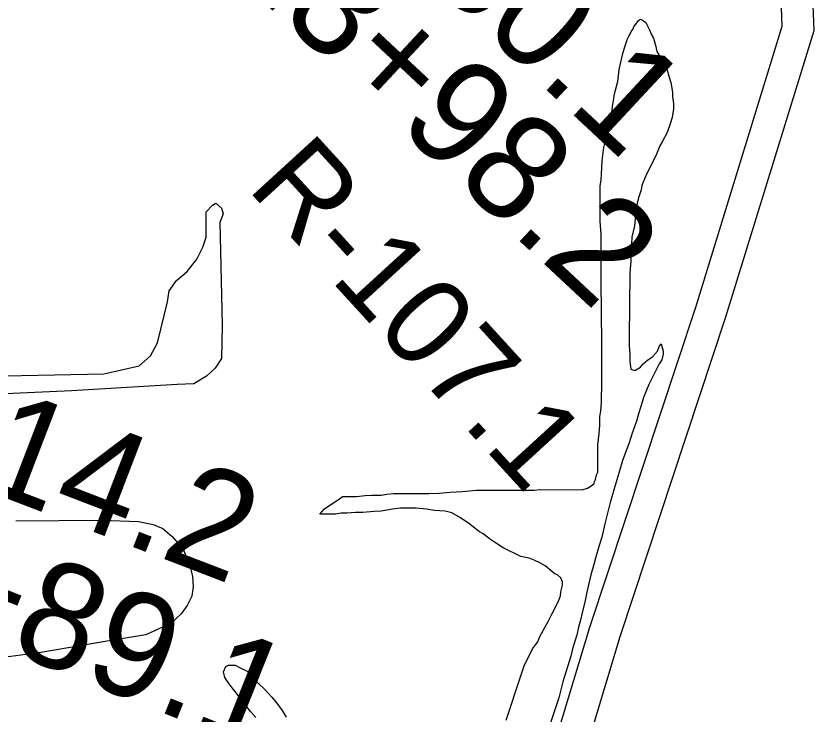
# Model space of a CAD drawing. Extents: x 3625074 to 3663148, y 511451 to 537151.
# Drawn here: x 3646829 to 3647585, y 521179 to 521840 of the extents above; entities that cross this region are included whole.
import ezdxf

# ---------------------------------------------------------------- set-up
doc = ezdxf.new("R2010")
doc.units = 0
for name, color, linetype in [('V-RIVR-RANG-IDEN', 7, 'Continuous'), ('V-ROAD-CNTR', 7, 'Continuous'), ('V-SITE-VEGE', 7, 'Continuous'), ('V-SURV-IDEN', 7, 'Continuous')]:
    doc.layers.add(name, color=color, linetype=linetype)

msp = doc.modelspace()

# ---------------------------------------------------------------- linework, layer by layer
at = {"layer": 'V-ROAD-CNTR'}
for points in [[(3647103.46, 520405.67), (3647165.8, 520580.95), (3647217.04, 520734.83), (3647242.04, 520835.27), (3647307.21, 521043.98), (3647372.94, 521261.52), (3647473.25, 521564.43), (3647555.16, 521830.57), (3647553.92, 521865.83)], [(3647363.52, 521126.61), (3647401.54, 521252.47), (3647501.83, 521555.3), (3647585.31, 521826.57), (3647583.91, 521866.88)]]:
    msp.add_lwpolyline(points, dxfattribs=at)
at = {"layer": 'V-SITE-VEGE'}
for points in [[(3647404.22, 521804.6), (3647405.69, 521809.97), (3647407.65, 521815.83), (3647408.14, 521817.78), (3647409.12, 521819.73), (3647411.08, 521823.15), (3647412.06, 521825.59), (3647414.01, 521828.03), (3647414.5, 521829.98), (3647418.9, 521835.83), (3647420.86, 521837.29), (3647422.81, 521836.32), (3647425.74, 521833.87), (3647428.17, 521829.47), (3647429.63, 521826.54), (3647431.09, 521823.12), (3647433.04, 521819.21), (3647435.47, 521811.4), (3647436.44, 521806.51), (3647439.85, 521800.65), (3647442.29, 521797.23), (3647444.24, 521792.83), (3647446.19, 521788.92), (3647447.65, 521783.06), (3647449.59, 521777.2), (3647451.04, 521767.92), (3647451.04, 521764.02), (3647452, 521757.18), (3647452, 521752.3), (3647451.01, 521744)], [(3647307.27, 521214.43), (3647310.7, 521224.67), (3647313.15, 521230.04), (3647317.06, 521237.36), (3647318.53, 521240.78), (3647321.47, 521244.68), (3647323.43, 521247.61), (3647325.38, 521252.49), (3647333.22, 521266.64), (3647337.13, 521274.44), (3647339.09, 521277.86), (3647341.54, 521283.23), (3647343, 521286.15), (3647344.96, 521291.03), (3647345.46, 521294.94), (3647346.93, 521301.29), (3647346.94, 521304.21), (3647345.48, 521308.12), (3647342.06, 521311.06), (3647340.11, 521311.55), (3647330.35, 521319.37), (3647325.47, 521322.31), (3647320.11, 521324.76), (3647315.23, 521326.72), (3647307.42, 521328.19), (3647290.83, 521336.51), (3647283.51, 521341.4), (3647278.63, 521344.34), (3647271.8, 521349.72), (3647268.39, 521351.68), (3647262.53, 521356.08), (3647259.12, 521359.01), (3647250.34, 521364.88), (3647242.04, 521369.78), (3647235.7, 521371.25), (3647225.45, 521371.75), (3647218.12, 521373.23), (3647208.36, 521374.21), (3647193.23, 521374.23), (3647185.9, 521373.27), (3647175.16, 521371.33), (3647168.32, 521370.85), (3647157.58, 521369.89), (3647150.74, 521369.89), (3647142.44, 521369.42), (3647137.07, 521369.42), (3647131.7, 521368.45), (3647117.05, 521368.47), (3647121.45, 521373.35), (3647128.29, 521378.22), (3647136.6, 521383.58), (3647138.56, 521385.04), (3647151.74, 521385.03), (3647160.04, 521385.99), (3647165.9, 521386.47), (3647175.18, 521386.46), (3647180.55, 521387.43), (3647186.89, 521387.91), (3647220.1, 521387.87), (3647230.35, 521388.34), (3647240.6, 521389.31), (3647251.83, 521389.78), (3647265.51, 521391.23), (3647320.19, 521391.16), (3647325.56, 521391.64), (3647365.6, 521391.59), (3647370.48, 521393.05), (3647374.88, 521395.97), (3647376.84, 521397.43), (3647377.33, 521399.39), (3647378.31, 521401.34), (3647379.29, 521405.73), (3647380.27, 521408.17), (3647380.3, 521434.05), (3647381.78, 521444.79), (3647382.28, 521452.6), (3647382.29, 521460.9), (3647383.27, 521465.78), (3647383.77, 521474.08), (3647383.78, 521478.96), (3647384.28, 521489.21), (3647384.34, 521539.02), (3647383.87, 521550.74), (3647383.9, 521569.29), (3647383.42, 521579.05), (3647383.49, 521633.25), (3647382.53, 521645.95), (3647382.57, 521679.15), (3647383.56, 521685.01), (3647384.06, 521696.24), (3647384.56, 521703.07), (3647386.04, 521715.76), (3647388, 521723.09), (3647390.95, 521735.78), (3647393.89, 521750.91), (3647394.39, 521754.81), (3647395.37, 521759.69), (3647396.35, 521766.53), (3647399.3, 521778.24), (3647400.78, 521789.47), (3647404.22, 521804.6)], [(3647451.01, 521744), (3647449.05, 521738.14), (3647446.11, 521729.84), (3647441.22, 521721.06), (3647439.26, 521717.16), (3647435.34, 521707.89), (3647427.51, 521692.28), (3647424.57, 521685.93), (3647422.12, 521679.59), (3647421.63, 521675.68), (3647419.18, 521668.85), (3647417.71, 521662.99), (3647416.23, 521651.28), (3647415.24, 521641.51), (3647412.78, 521630.77), (3647412.29, 521624.42), (3647411.79, 521615.64), (3647411.78, 521608.31), (3647410.78, 521596.6), (3647410.77, 521588.3), (3647410.27, 521574.14), (3647410.21, 521528.24), (3647410.69, 521519.45), (3647410.68, 521513.11), (3647411.64, 521505.78), (3647415.55, 521504.31), (3647420.92, 521507.72), (3647423.37, 521510.65), (3647427.77, 521514.55), (3647432.17, 521517.47), (3647437.06, 521522.84), (3647438.53, 521527.23), (3647440.48, 521529.67), (3647442.42, 521522.83), (3647442.42, 521519.9), (3647440.95, 521514.53), (3647438.5, 521510.63), (3647428.71, 521491.11), (3647423.81, 521478.91), (3647422.35, 521474.52), (3647419.4, 521464.27), (3647416.95, 521456.46), (3647412.54, 521444.26), (3647410.09, 521435.96), (3647403.72, 521419.37), (3647400.29, 521407.17), (3647397.35, 521397.89), (3647391.95, 521379.35), (3647387.04, 521359.33), (3647384.1, 521346.65), (3647381.65, 521338.84), (3647378.21, 521326.63), (3647376.74, 521320.78), (3647373.8, 521311.02), (3647369.87, 521294.42), (3647368.39, 521286.61), (3647365.45, 521274.9), (3647363.98, 521268.06), (3647362.02, 521261.23), (3647360.54, 521253.91), (3647356.62, 521242.19), (3647354.66, 521233.89), (3647347.3, 521209.49), (3647343.38, 521194.36), (3647335.53, 521170.93)], [(3646787.18, 521498.74), (3646912.06, 521501.32), (3646945.75, 521508.72), (3646956.33, 521518.49), (3646963, 521530.62), (3646972.45, 521569.36), (3646974.02, 521579.93), (3646981.08, 521589.71), (3646991.27, 521598.31), (3647000.29, 521610.04), (3647006.18, 521621.39), (3647009.33, 521630.78), (3647009.36, 521654.66), (3647015.24, 521660.92), (3647018.37, 521662.87), (3647023.85, 521658.17), (3647025.41, 521652.68), (3647022.26, 521644.47), (3647024.49, 521547.76), (3647023.66, 521515.66), (3647017.78, 521506.66), (3647009.55, 521499.23), (3646997.4, 521491.81), (3646981.74, 521491.05), (3646881.51, 521485.31), (3646755.83, 521479.59)], [(3646828.89, 521362.05), (3646910.71, 521362.73), (3646945.17, 521361.51), (3646958.86, 521358.75), (3646968.26, 521354.83), (3646976.86, 521347.38), (3646987.41, 521335.23), (3646994.05, 521318.38), (3646996.38, 521309.38), (3646996.76, 521299.59), (3646995.58, 521290.58), (3646991.26, 521281.98), (3646985.38, 521274.16), (3646975.97, 521265.16), (3646952.08, 521254.23), (3646915.27, 521248.01), (3646852.61, 521237.52), (3646804.84, 521230.93)], [(3647056.26, 521175.69), (3647051.38, 521181.07), (3647045.53, 521188.89), (3647041.63, 521193.77), (3647036.76, 521200.61), (3647033.83, 521204.04), (3647029.93, 521208.92), (3647027.01, 521213.81), (3647025.55, 521219.18), (3647028, 521224.06), (3647030.44, 521225.52), (3647036.79, 521225.52), (3647042.16, 521222.58), (3647048.01, 521219.64), (3647051.92, 521215.73), (3647058.74, 521207.91), (3647064.59, 521202.53), (3647071.42, 521195.2), (3647075.32, 521190.8), (3647081.17, 521182.49), (3647085.07, 521176.14)], [(3647293.55, 521173.43), (3647307.27, 521214.43)]]:
    msp.add_lwpolyline(points, dxfattribs=at)

# ---------------------------------------------------------------- texts
at = {"layer": 'V-RIVR-RANG-IDEN'}
msp.add_text('R-107.1', height=83, rotation=312.42407, dxfattribs=at).set_placement((3647047, 521677.14))
at = {"layer": 'V-SURV-IDEN'}
for s, rotation, p in [('425+30.1', 317.03306, (3646993.69, 522084.88)), ('423+98.2', 316.99481, (3646968.38, 521942.1)), ('416+14.2', 338.98673, (3646508.62, 521502.94)), ('414+89.1', 338.25038, (3646540.64, 521350.79))]:
    msp.add_text(s, height=100, rotation=rotation, dxfattribs=at).set_placement(p)

doc.saveas('drawing.dxf')
